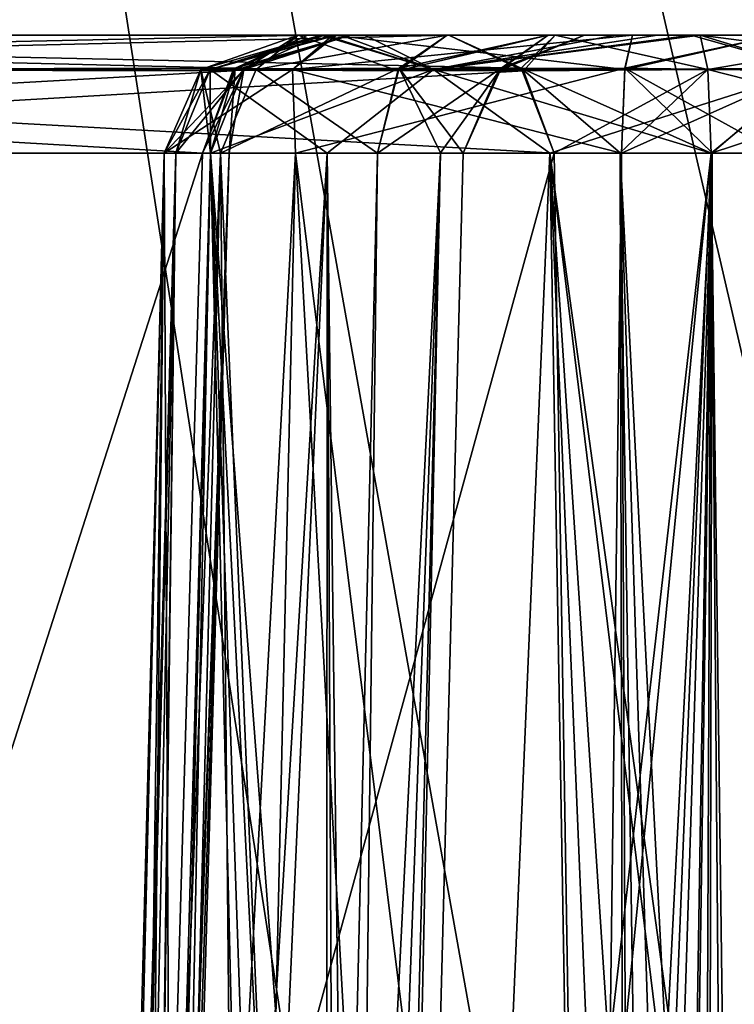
# Model space of a CAD drawing. Header units: inches. Extents: x -10 to 10, y -2.3 to 4.3.
# Tile 438 of 656: x -4.16 to -3.983, y 0.61 to 0.854. Entities that reach past the tile are written whole.
import ezdxf

# ---------------------------------------------------------------- set-up
doc = ezdxf.new("R2010")
doc.units = ezdxf.units.IN
doc.header["$LTSCALE"] = 65.185185
doc.header["$MEASUREMENT"] = 0
for name, color, linetype in [('10002', 7, 'CONTINUOUS'), ('10023', 7, 'CONTINUOUS'), ('10024', 7, 'CONTINUOUS'), ('10025', 7, 'CONTINUOUS'), ('10026', 7, 'CONTINUOUS'), ('10028', 7, 'CONTINUOUS'), ('10140', 7, 'CONTINUOUS'), ('4382', 7, 'CONTINUOUS'), ('4383', 7, 'CONTINUOUS'), ('4384', 7, 'CONTINUOUS'), ('4385', 7, 'CONTINUOUS'), ('4386', 7, 'CONTINUOUS'), ('4387', 7, 'CONTINUOUS'), ('4400', 7, 'CONTINUOUS'), ('4420', 7, 'CONTINUOUS'), ('4421', 7, 'CONTINUOUS'), ('4422', 7, 'CONTINUOUS'), ('4423', 7, 'CONTINUOUS'), ('4424', 7, 'CONTINUOUS'), ('4425', 7, 'CONTINUOUS'), ('4426', 7, 'CONTINUOUS'), ('4427', 7, 'CONTINUOUS'), ('4452', 7, 'CONTINUOUS'), ('4453', 7, 'CONTINUOUS'), ('4454', 7, 'CONTINUOUS'), ('4455', 7, 'CONTINUOUS'), ('4464', 7, 'CONTINUOUS'), ('4465', 7, 'CONTINUOUS'), ('4466', 7, 'CONTINUOUS'), ('4467', 7, 'CONTINUOUS'), ('4468', 7, 'CONTINUOUS'), ('4469', 7, 'CONTINUOUS'), ('4507', 7, 'CONTINUOUS'), ('4508', 7, 'CONTINUOUS'), ('4509', 7, 'CONTINUOUS'), ('4510', 7, 'CONTINUOUS'), ('4511', 7, 'CONTINUOUS'), ('4512', 7, 'CONTINUOUS'), ('7609', 7, 'CONTINUOUS'), ('9513', 7, 'CONTINUOUS'), ('9977', 7, 'CONTINUOUS'), ('9978', 7, 'CONTINUOUS'), ('9979', 7, 'CONTINUOUS'), ('9981', 7, 'CONTINUOUS')]:
    doc.layers.add(name, color=color, linetype=linetype)

msp = doc.modelspace()

# ---------------------------------------------------------------- linework, layer by layer
at = {"layer": '10002', "linetype": 'Continuous'}
for points in [[(-3.91453, 0.85, 2.62735), (-4.08156, 0.85, 2.61991), (-4.08547, 0.85, 2.70665), (-3.91453, 0.85, 2.62735)], [(-3.91453, 0.85, 2.62735), (-4.08547, 0.85, 2.70665), (-3.91937, 0.85, 2.71568), (-3.91453, 0.85, 2.62735)], [(-4.08547, 0.85, 2.70665), (-4.08051, 0.85, 2.71595), (-3.91937, 0.85, 2.71568), (-4.08547, 0.85, 2.70665)], [(-4.08445, 0.85, -2.70674), (-4.08247, 0.85, -2.61957), (-3.91453, 0.85, -2.6254), (-4.08445, 0.85, -2.70674)], [(-4.01265, 0.85, -2.75842), (-4.08445, 0.85, -2.70674), (-3.91844, 0.85, -2.71214), (-4.01265, 0.85, -2.75842)], [(-3.91844, 0.85, -2.71214), (-4.08445, 0.85, -2.70674), (-3.91453, 0.85, -2.6254), (-3.91844, 0.85, -2.71214)], [(-4.08247, 0.85, -2.61957), (-4.0084, 0.85, -2.5712), (-3.92186, 0.85, -2.58818), (-4.08247, 0.85, -2.61957)], [(-3.91453, 0.85, -2.6254), (-4.08247, 0.85, -2.61957), (-3.92186, 0.85, -2.58818), (-3.91453, 0.85, -2.6254)], [(-3.91453, 0.85, 2.62735), (-3.92186, 0.85, 2.59012), (-4.08156, 0.85, 2.61991), (-3.91453, 0.85, 2.62735)], [(-3.92186, 0.85, 2.59012), (-4.00839, 0.85, 2.57315), (-4.08156, 0.85, 2.61991), (-3.92186, 0.85, 2.59012)], [(-4.08051, 0.85, 2.71595), (-4.07453, 0.85, 2.72464), (-3.91937, 0.85, 2.71568), (-4.08051, 0.85, 2.71595)], [(-4.07453, 0.85, 2.72464), (-3.99388, 0.85, 2.76098), (-3.91937, 0.85, 2.71568), (-4.07453, 0.85, 2.72464)], [(-4.00214, 0.85, -2.75925), (-4.01265, 0.85, -2.75842), (-3.9916, 0.85, -2.7589), (-4.00214, 0.85, -2.75925)], [(-3.9916, 0.85, -2.7589), (-4.01265, 0.85, -2.75842), (-3.91844, 0.85, -2.71214), (-3.9916, 0.85, -2.7589)], [(-4.0084, 0.85, -2.5712), (-3.97249, 0.85, -2.55894), (-3.92186, 0.85, -2.58818), (-4.0084, 0.85, -2.5712)], [(-3.92186, 0.85, 2.59012), (-3.91124, 0.85, 2.55371), (-4.00839, 0.85, 2.57315), (-3.92186, 0.85, 2.59012)], [(-4.00839, 0.85, 2.57315), (-3.91124, 0.85, 2.55371), (-3.9725, 0.85, 2.56089), (-4.00839, 0.85, 2.57315)]]:
    msp.add_3dface(points, dxfattribs=at)
at = {"layer": '10023', "linetype": 'Continuous'}
for points in [[(-4.08247, 0.85, -2.61957), (-4.08445, 0.85, -2.70674), (-4.11276, 0.84149, -2.68841), (-4.08247, 0.85, -2.61957)], [(-4.08247, 0.85, -2.61957), (-4.11276, 0.84149, -2.68841), (-4.09246, 0.84149, -2.59641), (-4.08247, 0.85, -2.61957)], [(-4.08445, 0.85, -2.70674), (-4.05758, 0.84149, -2.76478), (-4.11276, 0.84149, -2.68841), (-4.08445, 0.85, -2.70674)], [(-4.01026, 0.84148, -2.55035), (-4.08247, 0.85, -2.61957), (-4.09246, 0.84149, -2.59641), (-4.01026, 0.84148, -2.55035)], [(-4.08445, 0.85, -2.70674), (-4.01265, 0.85, -2.75842), (-4.05758, 0.84149, -2.76478), (-4.08445, 0.85, -2.70674)], [(-4.0084, 0.85, -2.5712), (-4.08247, 0.85, -2.61957), (-4.01026, 0.84148, -2.55035), (-4.0084, 0.85, -2.5712)], [(-4.01265, 0.85, -2.75842), (-4.00214, 0.85, -2.75925), (-4.05758, 0.84149, -2.76478), (-4.01265, 0.85, -2.75842)], [(-4.00214, 0.85, -2.75925), (-3.9916, 0.85, -2.7589), (-4.05758, 0.84149, -2.76478), (-4.00214, 0.85, -2.75925)], [(-3.9916, 0.85, -2.7589), (-3.96385, 0.84149, -2.77438), (-4.05758, 0.84149, -2.76478), (-3.9916, 0.85, -2.7589)], [(-3.9916, 0.85, -2.7589), (-3.91844, 0.85, -2.71214), (-3.96385, 0.84149, -2.77438), (-3.9916, 0.85, -2.7589)], [(-4.08383, 0.82079, -2.75671), (-4.12421, 0.82079, -2.66505), (-4.11276, 0.84149, -2.68841), (-4.08383, 0.82079, -2.75671)], [(-4.12421, 0.82079, -2.66505), (-4.09166, 0.82079, -2.58123), (-4.09246, 0.84149, -2.59641), (-4.12421, 0.82079, -2.66505)], [(-4.11276, 0.84149, -2.68841), (-4.12421, 0.82079, -2.66505), (-4.09246, 0.84149, -2.59641), (-4.11276, 0.84149, -2.68841)], [(-4.05758, 0.84149, -2.76478), (-4.08383, 0.82079, -2.75671), (-4.11276, 0.84149, -2.68841), (-4.05758, 0.84149, -2.76478)], [(-4.09166, 0.82079, -2.58123), (-4.01107, 0.82079, -2.54133), (-4.09246, 0.84149, -2.59641), (-4.09166, 0.82079, -2.58123)], [(-4.01107, 0.82079, -2.54133), (-4.01026, 0.84148, -2.55035), (-4.09246, 0.84149, -2.59641), (-4.01107, 0.82079, -2.54133)], [(-3.98893, 0.82079, -2.78877), (-4.08383, 0.82079, -2.75671), (-4.05758, 0.84149, -2.76478), (-3.98893, 0.82079, -2.78877)], [(-3.96385, 0.84149, -2.77438), (-3.98893, 0.82079, -2.78877), (-4.05758, 0.84149, -2.76478), (-3.96385, 0.84149, -2.77438)], [(-3.90834, 0.82079, -2.74888), (-3.98893, 0.82079, -2.78877), (-3.96385, 0.84149, -2.77438), (-3.90834, 0.82079, -2.74888)]]:
    msp.add_3dface(points, dxfattribs=at)
at = {"layer": '10024', "linetype": 'Continuous'}
for points in [[(-4.13619, -0.355, -2.73907), (-4.155, -0.355, -2.66505), (-4.08383, 0.82079, -2.75671), (-4.13619, -0.355, -2.73907)], [(-4.155, -0.355, -2.66505), (-4.1185, -0.355, -2.56514), (-4.12421, 0.82079, -2.66505), (-4.155, -0.355, -2.66505)], [(-4.08383, 0.82079, -2.75671), (-4.155, -0.355, -2.66505), (-4.12421, 0.82079, -2.66505), (-4.08383, 0.82079, -2.75671)], [(-4.0843, -0.355, -2.79513), (-4.13619, -0.355, -2.73907), (-4.08383, 0.82079, -2.75671), (-4.0843, -0.355, -2.79513)], [(-4.12421, 0.82079, -2.66505), (-4.1185, -0.355, -2.56514), (-4.09166, 0.82079, -2.58123), (-4.12421, 0.82079, -2.66505)], [(-4.1185, -0.355, -2.56514), (-4.02616, -0.355, -2.51227), (-4.09166, 0.82079, -2.58123), (-4.1185, -0.355, -2.56514)], [(-4.09166, 0.82079, -2.58123), (-4.02616, -0.355, -2.51227), (-4.01864, 0.2322, -2.52668), (-4.09166, 0.82079, -2.58123)], [(-4.01107, 0.82079, -2.54133), (-4.09166, 0.82079, -2.58123), (-4.01864, 0.2322, -2.52668), (-4.01107, 0.82079, -2.54133)], [(-4.07939, -0.14223, -2.79164), (-4.0843, -0.355, -2.79513), (-4.08383, 0.82079, -2.75671), (-4.07939, -0.14223, -2.79164)], [(-4.07446, 0.07079, -2.78813), (-4.07939, -0.14223, -2.79164), (-4.08383, 0.82079, -2.75671), (-4.07446, 0.07079, -2.78813)], [(-3.98893, 0.82079, -2.78877), (-4.07446, 0.07079, -2.78813), (-4.08383, 0.82079, -2.75671), (-3.98893, 0.82079, -2.78877)], [(-4.05811, 0.11396, -2.7954), (-4.07446, 0.07079, -2.78813), (-3.98893, 0.82079, -2.78877), (-4.05811, 0.11396, -2.7954)], [(-4.01682, 0.12921, -2.80637), (-4.05811, 0.11396, -2.7954), (-3.98893, 0.82079, -2.78877), (-4.01682, 0.12921, -2.80637)], [(-4, 0.12921, -2.80737), (-4.01682, 0.12921, -2.80637), (-3.98893, 0.82079, -2.78877), (-4, 0.12921, -2.80737)], [(-3.98318, 0.12921, -2.80637), (-4, 0.12921, -2.80737), (-3.98893, 0.82079, -2.78877), (-3.98318, 0.12921, -2.80637)], [(-3.90834, 0.82079, -2.74888), (-3.98318, 0.12921, -2.80637), (-3.98893, 0.82079, -2.78877), (-3.90834, 0.82079, -2.74888)]]:
    msp.add_3dface(points, dxfattribs=at)
at = {"layer": '10025', "linetype": 'Continuous'}
for points in [[(-4.00603, -0.35522, -2.50402), (-4.01107, 0.82079, -2.54133), (-4.01864, 0.2322, -2.52668), (-4.00603, -0.35522, -2.50402)], [(-4.01107, 0.82079, -2.54133), (-4.00603, -0.35522, -2.50402), (-3.98862, 0.82088, -2.53368), (-4.01107, 0.82079, -2.54133)], [(-4.00603, -0.35522, -2.50402), (-3.99131, -0.355, -2.488), (-3.98862, 0.82088, -2.53368), (-4.00603, -0.35522, -2.50402)], [(-3.99131, -0.355, -2.488), (-3.97224, 0.82079, -2.51654), (-3.98862, 0.82088, -2.53368), (-3.99131, -0.355, -2.488)]]:
    msp.add_3dface(points, dxfattribs=at)
at = {"layer": '10026', "linetype": 'Continuous'}
for points in [[(-3.97249, 0.85, -2.55894), (-4.0084, 0.85, -2.5712), (-4.01026, 0.84148, -2.55035), (-3.97249, 0.85, -2.55894)], [(-3.96412, 0.8418, -2.52123), (-3.97249, 0.85, -2.55894), (-4.01026, 0.84148, -2.55035), (-3.96412, 0.8418, -2.52123)], [(-4.01107, 0.82079, -2.54133), (-3.96412, 0.8418, -2.52123), (-4.01026, 0.84148, -2.55035), (-4.01107, 0.82079, -2.54133)], [(-3.96412, 0.8418, -2.52123), (-4.01107, 0.82079, -2.54133), (-3.98862, 0.82088, -2.53368), (-3.96412, 0.8418, -2.52123)], [(-3.97224, 0.82079, -2.51654), (-3.96412, 0.8418, -2.52123), (-3.98862, 0.82088, -2.53368), (-3.97224, 0.82079, -2.51654)]]:
    msp.add_3dface(points, dxfattribs=at)
at = {"layer": '10028', "linetype": 'Continuous'}
for points in [[(-3.99131, -0.355, -2.488), (-3.64898, -0.355, -1.89507), (-3.61473, 0.82079, -1.89732), (-3.99131, -0.355, -2.488)], [(-3.99131, -0.355, -2.488), (-3.61473, 0.82079, -1.89732), (-3.97224, 0.82079, -2.51654), (-3.99131, -0.355, -2.488)]]:
    msp.add_3dface(points, dxfattribs=at)
at = {"layer": '10140', "linetype": 'Continuous'}
for points in [[(-4.09246, 0.84149, 2.59836), (-4.11276, 0.84149, 2.69036), (-4.08156, 0.85, 2.61991), (-4.09246, 0.84149, 2.59836)], [(-4.11276, 0.84149, 2.69036), (-4.05758, 0.84149, 2.76673), (-4.08547, 0.85, 2.70665), (-4.11276, 0.84149, 2.69036)], [(-4.08156, 0.85, 2.61991), (-4.11276, 0.84149, 2.69036), (-4.08547, 0.85, 2.70665), (-4.08156, 0.85, 2.61991)], [(-4.00839, 0.85, 2.57315), (-4.09246, 0.84149, 2.59836), (-4.08156, 0.85, 2.61991), (-4.00839, 0.85, 2.57315)], [(-4.09246, 0.84149, 2.59836), (-4.00839, 0.85, 2.57315), (-4.01023, 0.8418, 2.55262), (-4.09246, 0.84149, 2.59836)], [(-4.08547, 0.85, 2.70665), (-4.05758, 0.84149, 2.76673), (-4.08051, 0.85, 2.71595), (-4.08547, 0.85, 2.70665)], [(-4.08051, 0.85, 2.71595), (-4.05758, 0.84149, 2.76673), (-4.07453, 0.85, 2.72464), (-4.08051, 0.85, 2.71595)], [(-4.07453, 0.85, 2.72464), (-4.05758, 0.84149, 2.76673), (-3.99388, 0.85, 2.76098), (-4.07453, 0.85, 2.72464)], [(-4.05758, 0.84149, 2.76673), (-3.96385, 0.84149, 2.77633), (-3.99388, 0.85, 2.76098), (-4.05758, 0.84149, 2.76673)], [(-3.99388, 0.85, 2.76098), (-3.96385, 0.84149, 2.77633), (-3.91937, 0.85, 2.71568), (-3.99388, 0.85, 2.76098)], [(-4.12421, 0.82079, 2.667), (-4.12129, 0.82079, 2.69376), (-4.11276, 0.84149, 2.69036), (-4.12421, 0.82079, 2.667)], [(-4.09166, 0.82079, 2.58317), (-4.12421, 0.82079, 2.667), (-4.09246, 0.84149, 2.59836), (-4.09166, 0.82079, 2.58317)], [(-4.09246, 0.84149, 2.59836), (-4.12421, 0.82079, 2.667), (-4.11276, 0.84149, 2.69036), (-4.09246, 0.84149, 2.59836)], [(-4.12129, 0.82079, 2.69376), (-4.11268, 0.82079, 2.71927), (-4.11276, 0.84149, 2.69036), (-4.12129, 0.82079, 2.69376)], [(-4.11276, 0.84149, 2.69036), (-4.11268, 0.82079, 2.71927), (-4.05758, 0.84149, 2.76673), (-4.11276, 0.84149, 2.69036)], [(-4.11268, 0.82079, 2.71927), (-4.0288, 0.82079, 2.78783), (-4.05758, 0.84149, 2.76673), (-4.11268, 0.82079, 2.71927)], [(-4.01023, 0.8418, 2.55262), (-4.09166, 0.82079, 2.58317), (-4.09246, 0.84149, 2.59836), (-4.01023, 0.8418, 2.55262)], [(-4.01107, 0.82079, 2.54328), (-4.09166, 0.82079, 2.58317), (-4.01023, 0.8418, 2.55262), (-4.01107, 0.82079, 2.54328)], [(-4.05758, 0.84149, 2.76673), (-4.0288, 0.82079, 2.78783), (-3.96385, 0.84149, 2.77633), (-4.05758, 0.84149, 2.76673)], [(-4.0288, 0.82079, 2.78783), (-3.92302, 0.82079, 2.76448), (-3.96385, 0.84149, 2.77633), (-4.0288, 0.82079, 2.78783)]]:
    msp.add_3dface(points, dxfattribs=at)
at = {"layer": '4382', "linetype": 'Continuous'}
msp.add_3dface([(-3.90834, 0.82079, 1.01877), (-3.98893, 0.82079, 1.05867), (-3.98136, 0.2322, 1.07332), (-3.90834, 0.82079, 1.01877)], dxfattribs=at)
at = {"layer": '4383', "linetype": 'Continuous'}
for points in [[(-3.93921, 0.85, 1.00686), (-3.99161, 0.85, 1.0288), (-3.92589, 0.84149, 1.02309), (-3.93921, 0.85, 1.00686)], [(-3.92589, 0.84149, 1.02309), (-3.99161, 0.85, 1.0288), (-3.98974, 0.8415, 1.04964), (-3.92589, 0.84149, 1.02309)], [(-3.98893, 0.82079, 1.05867), (-3.90834, 0.82079, 1.01877), (-3.98974, 0.8415, 1.04964), (-3.98893, 0.82079, 1.05867)], [(-3.98974, 0.8415, 1.04964), (-3.90834, 0.82079, 1.01877), (-3.92589, 0.84149, 1.02309), (-3.98974, 0.8415, 1.04964)]]:
    msp.add_3dface(points, dxfattribs=at)
at = {"layer": '4384', "linetype": 'Continuous'}
for points in [[(-4.0275, 0.85, 1.04106), (-4.05374, 0.85, 1.06846), (-4.03533, 0.84118, 1.07909), (-4.0275, 0.85, 1.04106)], [(-3.98974, 0.8415, 1.04964), (-4.0275, 0.85, 1.04106), (-4.03533, 0.84118, 1.07909), (-3.98974, 0.8415, 1.04964)], [(-3.99161, 0.85, 1.0288), (-4.0275, 0.85, 1.04106), (-3.98974, 0.8415, 1.04964), (-3.99161, 0.85, 1.0288)], [(-3.98974, 0.8415, 1.04964), (-4.03533, 0.84118, 1.07909), (-4.02776, 0.82079, 1.08346), (-3.98974, 0.8415, 1.04964)], [(-3.98974, 0.8415, 1.04964), (-4.02776, 0.82079, 1.08346), (-4.01138, 0.82088, 1.06632), (-3.98974, 0.8415, 1.04964)], [(-3.98893, 0.82079, 1.05867), (-3.98974, 0.8415, 1.04964), (-4.01138, 0.82088, 1.06632), (-3.98893, 0.82079, 1.05867)]]:
    msp.add_3dface(points, dxfattribs=at)
at = {"layer": '4385', "linetype": 'Continuous'}
for points in [[(-4.02776, 0.82079, 1.08346), (-4.00869, -0.355, 1.112), (-4.01138, 0.82088, 1.06632), (-4.02776, 0.82079, 1.08346)], [(-3.98136, 0.2322, 1.07332), (-3.98893, 0.82079, 1.05867), (-4.01138, 0.82088, 1.06632), (-3.98136, 0.2322, 1.07332)], [(-3.97384, -0.355, 1.08773), (-3.98136, 0.2322, 1.07332), (-4.01138, 0.82088, 1.06632), (-3.97384, -0.355, 1.08773)], [(-3.99397, -0.35518, 1.09598), (-3.97384, -0.355, 1.08773), (-4.01138, 0.82088, 1.06632), (-3.99397, -0.35518, 1.09598)], [(-4.00869, -0.355, 1.112), (-3.99397, -0.35518, 1.09598), (-4.01138, 0.82088, 1.06632), (-4.00869, -0.355, 1.112)]]:
    msp.add_3dface(points, dxfattribs=at)
at = {"layer": '4386', "linetype": 'Continuous'}
for points in [[(-4.38527, 0.82079, 1.70268), (-4.35102, -0.355, 1.70493), (-4.02776, 0.82079, 1.08346), (-4.38527, 0.82079, 1.70268)], [(-4.35102, -0.355, 1.70493), (-4.00869, -0.355, 1.112), (-4.02776, 0.82079, 1.08346), (-4.35102, -0.355, 1.70493)]]:
    msp.add_3dface(points, dxfattribs=at)
at = {"layer": '4387', "linetype": 'Continuous'}
for points in [[(-4.05374, 0.85, 1.06846), (-4.41124, 0.85, 1.68768), (-4.39339, 0.8418, 1.69799), (-4.05374, 0.85, 1.06846)], [(-4.05374, 0.85, 1.06846), (-4.39339, 0.8418, 1.69799), (-4.03533, 0.84118, 1.07909), (-4.05374, 0.85, 1.06846)], [(-4.39339, 0.8418, 1.69799), (-4.38527, 0.82079, 1.70268), (-4.03533, 0.84118, 1.07909), (-4.39339, 0.8418, 1.69799)], [(-4.03533, 0.84118, 1.07909), (-4.38527, 0.82079, 1.70268), (-4.02776, 0.82079, 1.08346), (-4.03533, 0.84118, 1.07909)]]:
    msp.add_3dface(points, dxfattribs=at)
at = {"layer": '4400', "linetype": 'Continuous'}
for points in [[(-4.08876, 0.85, 1.04824), (-4.44626, 0.85, 1.66746), (-4.05374, 0.85, 1.06846), (-4.08876, 0.85, 1.04824)], [(-4.05374, 0.85, 1.06846), (-4.44626, 0.85, 1.66746), (-4.41124, 0.85, 1.68768), (-4.05374, 0.85, 1.06846)], [(-4.44626, 0.85, -1.66551), (-4.08876, 0.85, -1.04629), (-4.05374, 0.85, -1.06652), (-4.44626, 0.85, -1.66551)], [(-4.41124, 0.85, -1.68573), (-4.44626, 0.85, -1.66551), (-4.05374, 0.85, -1.06652), (-4.41124, 0.85, -1.68573)], [(-4.05419, 0.85, 0.85787), (-4.09101, 0.85, 0.91056), (-3.94581, 0.85, 0.85787), (-4.05419, 0.85, 0.85787)], [(-4.09101, 0.85, -0.90861), (-4.05419, 0.85, -0.85592), (-3.91139, 0.85, -0.90112), (-4.09101, 0.85, -0.90861)], [(-4.08547, 0.85, -0.97266), (-4.09101, 0.85, -0.90861), (-3.90899, 0.85, -0.95739), (-4.08547, 0.85, -0.97266)], [(-3.90899, 0.85, -0.95739), (-4.09101, 0.85, -0.90861), (-3.91139, 0.85, -0.90112), (-3.90899, 0.85, -0.95739)], [(-4.09101, 0.85, 0.91056), (-4.08547, 0.85, 0.9746), (-3.90899, 0.85, 0.95933), (-4.09101, 0.85, 0.91056)], [(-3.94581, 0.85, 0.85787), (-4.09101, 0.85, 0.91056), (-3.9114, 0.85, 0.90306), (-3.94581, 0.85, 0.85787)], [(-3.9114, 0.85, 0.90306), (-4.09101, 0.85, 0.91056), (-3.90899, 0.85, 0.95933), (-3.9114, 0.85, 0.90306)], [(-4.07814, 0.85, 1.01183), (-4.08876, 0.85, 1.04824), (-3.99161, 0.85, 1.0288), (-4.07814, 0.85, 1.01183)], [(-3.99161, 0.85, 1.0288), (-4.08876, 0.85, 1.04824), (-4.0275, 0.85, 1.04106), (-3.99161, 0.85, 1.0288)], [(-4.0275, 0.85, 1.04106), (-4.08876, 0.85, 1.04824), (-4.05374, 0.85, 1.06846), (-4.0275, 0.85, 1.04106)], [(-4.08876, 0.85, -1.04629), (-4.07814, 0.85, -1.00987), (-4.02751, 0.85, -1.03911), (-4.08876, 0.85, -1.04629)], [(-4.05374, 0.85, -1.06652), (-4.08876, 0.85, -1.04629), (-4.02751, 0.85, -1.03911), (-4.05374, 0.85, -1.06652)], [(-4.07814, 0.85, -1.00987), (-4.08547, 0.85, -0.97266), (-3.93921, 0.85, -1.00492), (-4.07814, 0.85, -1.00987)], [(-3.93921, 0.85, -1.00492), (-4.08547, 0.85, -0.97266), (-3.90899, 0.85, -0.95739), (-3.93921, 0.85, -1.00492)], [(-4.08547, 0.85, 0.9746), (-4.07814, 0.85, 1.01183), (-3.93921, 0.85, 1.00686), (-4.08547, 0.85, 0.9746)], [(-3.90899, 0.85, 0.95933), (-4.08547, 0.85, 0.9746), (-3.93921, 0.85, 1.00686), (-3.90899, 0.85, 0.95933)], [(-3.93921, 0.85, 1.00686), (-4.07814, 0.85, 1.01183), (-3.99161, 0.85, 1.0288), (-3.93921, 0.85, 1.00686)], [(-4.02751, 0.85, -1.03911), (-4.07814, 0.85, -1.00987), (-3.9916, 0.85, -1.02685), (-4.02751, 0.85, -1.03911)], [(-3.9916, 0.85, -1.02685), (-4.07814, 0.85, -1.00987), (-3.93921, 0.85, -1.00492), (-3.9916, 0.85, -1.02685)], [(-4.02924, 0.85, 0.82931), (-4.05419, 0.85, 0.85787), (-3.97076, 0.85, 0.8293), (-4.02924, 0.85, 0.82931)], [(-3.97076, 0.85, 0.8293), (-4.05419, 0.85, 0.85787), (-3.94581, 0.85, 0.85787), (-3.97076, 0.85, 0.8293)], [(-4.05419, 0.85, -0.85592), (-4.02924, 0.85, -0.82735), (-3.94581, 0.85, -0.85592), (-4.05419, 0.85, -0.85592)], [(-3.91139, 0.85, -0.90112), (-4.05419, 0.85, -0.85592), (-3.94581, 0.85, -0.85592), (-3.91139, 0.85, -0.90112)], [(-4.02022, 0.85, 0.79245), (-4.02924, 0.85, 0.82931), (-3.97978, 0.85, 0.79245), (-4.02022, 0.85, 0.79245)], [(-3.97978, 0.85, 0.79245), (-4.02924, 0.85, 0.82931), (-3.97076, 0.85, 0.8293), (-3.97978, 0.85, 0.79245)], [(-4.02924, 0.85, -0.82735), (-4.02022, 0.85, -0.7905), (-3.97076, 0.85, -0.82736), (-4.02924, 0.85, -0.82735)], [(-3.94581, 0.85, -0.85592), (-4.02924, 0.85, -0.82735), (-3.97076, 0.85, -0.82736), (-3.94581, 0.85, -0.85592)], [(-4.02022, 0.85, -0.7905), (-4.02022, 0.85, 0.79245), (-3.97978, 0.85, -0.7905), (-4.02022, 0.85, -0.7905)], [(-3.97978, 0.85, -0.7905), (-4.02022, 0.85, 0.79245), (-3.97978, 0.85, 0.79245), (-3.97978, 0.85, -0.7905)], [(-3.97076, 0.85, -0.82736), (-4.02022, 0.85, -0.7905), (-3.97978, 0.85, -0.7905), (-3.97076, 0.85, -0.82736)]]:
    msp.add_3dface(points, dxfattribs=at)
at = {"layer": '4420', "linetype": 'Continuous'}
for points in [[(-4.08574, -0.35518, 0.79851), (-4.09904, -0.355, 0.81572), (-4.05583, 0.82088, 0.81549), (-4.08574, -0.35518, 0.79851)], [(-4.05583, 0.82088, 0.81549), (-4.09904, -0.355, 0.81572), (-4.08533, 0.2322, 0.82443), (-4.05583, 0.82088, 0.81549)], [(-4.081, -0.355, 0.77728), (-4.08574, -0.35518, 0.79851), (-4.05583, 0.82088, 0.81549), (-4.081, -0.355, 0.77728)], [(-4.07144, 0.82079, 0.83334), (-4.05583, 0.82088, 0.81549), (-4.08533, 0.2322, 0.82443), (-4.07144, 0.82079, 0.83334)], [(-4.05021, 0.82079, 0.79245), (-4.081, -0.355, 0.77728), (-4.05583, 0.82088, 0.81549), (-4.05021, 0.82079, 0.79245)]]:
    msp.add_3dface(points, dxfattribs=at)
at = {"layer": '4421', "linetype": 'Continuous'}
for points in [[(-4.02924, 0.85, 0.82931), (-4.04147, 0.84118, 0.79245), (-4.06605, 0.8418, 0.84101), (-4.02924, 0.85, 0.82931)], [(-4.05419, 0.85, 0.85787), (-4.02924, 0.85, 0.82931), (-4.06605, 0.8418, 0.84101), (-4.05419, 0.85, 0.85787)], [(-4.02022, 0.85, 0.79245), (-4.04147, 0.84118, 0.79245), (-4.02924, 0.85, 0.82931), (-4.02022, 0.85, 0.79245)], [(-4.05583, 0.82088, 0.81549), (-4.07144, 0.82079, 0.83334), (-4.06605, 0.8418, 0.84101), (-4.05583, 0.82088, 0.81549)], [(-4.05021, 0.82079, 0.79245), (-4.05583, 0.82088, 0.81549), (-4.06605, 0.8418, 0.84101), (-4.05021, 0.82079, 0.79245)], [(-4.04147, 0.84118, 0.79245), (-4.05021, 0.82079, 0.79245), (-4.06605, 0.8418, 0.84101), (-4.04147, 0.84118, 0.79245)]]:
    msp.add_3dface(points, dxfattribs=at)
at = {"layer": '4422', "linetype": 'Continuous'}
for points in [[(-4.04147, 0.84118, 0.79245), (-4.02022, 0.85, 0.79245), (-4.04083, 0.8418, -0.79051), (-4.04147, 0.84118, 0.79245)], [(-4.04083, 0.8418, -0.79051), (-4.02022, 0.85, 0.79245), (-4.02022, 0.85, -0.7905), (-4.04083, 0.8418, -0.79051)], [(-4.05021, 0.82079, -0.79051), (-4.04147, 0.84118, 0.79245), (-4.04083, 0.8418, -0.79051), (-4.05021, 0.82079, -0.79051)], [(-4.05021, 0.82079, 0.79245), (-4.04147, 0.84118, 0.79245), (-4.05021, 0.82079, -0.79051), (-4.05021, 0.82079, 0.79245)]]:
    msp.add_3dface(points, dxfattribs=at)
at = {"layer": '4423', "linetype": 'Continuous'}
for points in [[(-4.081, -0.355, -0.77533), (-4.081, -0.355, 0.77728), (-4.05021, 0.82079, -0.79051), (-4.081, -0.355, -0.77533)], [(-4.081, -0.355, 0.77728), (-4.05021, 0.82079, 0.79245), (-4.05021, 0.82079, -0.79051), (-4.081, -0.355, 0.77728)]]:
    msp.add_3dface(points, dxfattribs=at)
at = {"layer": '4424', "linetype": 'Continuous'}
for points in [[(-4.081, -0.355, -0.77533), (-4.05583, 0.82088, -0.81354), (-4.08574, -0.35522, -0.79656), (-4.081, -0.355, -0.77533)], [(-4.05583, 0.82088, -0.81354), (-4.07144, 0.82079, -0.83139), (-4.08574, -0.35522, -0.79656), (-4.05583, 0.82088, -0.81354)], [(-4.08574, -0.35522, -0.79656), (-4.07144, 0.82079, -0.83139), (-4.08533, 0.2322, -0.82248), (-4.08574, -0.35522, -0.79656)], [(-4.081, -0.355, -0.77533), (-4.05021, 0.82079, -0.79051), (-4.05583, 0.82088, -0.81354), (-4.081, -0.355, -0.77533)]]:
    msp.add_3dface(points, dxfattribs=at)
at = {"layer": '4425', "linetype": 'Continuous'}
for points in [[(-4.06642, 0.84118, -0.83854), (-4.04083, 0.8418, -0.79051), (-4.02924, 0.85, -0.82735), (-4.06642, 0.84118, -0.83854)], [(-4.05419, 0.85, -0.85592), (-4.06642, 0.84118, -0.83854), (-4.02924, 0.85, -0.82735), (-4.05419, 0.85, -0.85592)], [(-4.04083, 0.8418, -0.79051), (-4.02022, 0.85, -0.7905), (-4.02924, 0.85, -0.82735), (-4.04083, 0.8418, -0.79051)], [(-4.04083, 0.8418, -0.79051), (-4.07144, 0.82079, -0.83139), (-4.05583, 0.82088, -0.81354), (-4.04083, 0.8418, -0.79051)], [(-4.07144, 0.82079, -0.83139), (-4.04083, 0.8418, -0.79051), (-4.06642, 0.84118, -0.83854), (-4.07144, 0.82079, -0.83139)], [(-4.05021, 0.82079, -0.79051), (-4.04083, 0.8418, -0.79051), (-4.05583, 0.82088, -0.81354), (-4.05021, 0.82079, -0.79051)]]:
    msp.add_3dface(points, dxfattribs=at)
at = {"layer": '4426', "linetype": 'Continuous'}
for points in [[(-4.1151, 0.84149, -0.92958), (-4.1014, 0.84149, -0.87841), (-4.09101, 0.85, -0.90861), (-4.1151, 0.84149, -0.92958)], [(-4.08547, 0.85, -0.97266), (-4.1151, 0.84149, -0.92958), (-4.09101, 0.85, -0.90861), (-4.08547, 0.85, -0.97266)], [(-4.1151, 0.84149, -0.92958), (-4.08547, 0.85, -0.97266), (-4.10445, 0.8415, -0.98146), (-4.1151, 0.84149, -0.92958)], [(-4.1014, 0.84149, -0.87841), (-4.06642, 0.84118, -0.83854), (-4.09101, 0.85, -0.90861), (-4.1014, 0.84149, -0.87841)], [(-4.06642, 0.84118, -0.83854), (-4.05419, 0.85, -0.85592), (-4.09101, 0.85, -0.90861), (-4.06642, 0.84118, -0.83854)], [(-4.12129, 0.82079, -0.95976), (-4.12421, 0.82079, -0.933), (-4.10445, 0.8415, -0.98146), (-4.12129, 0.82079, -0.95976)], [(-4.10445, 0.8415, -0.98146), (-4.12421, 0.82079, -0.933), (-4.1151, 0.84149, -0.92958), (-4.10445, 0.8415, -0.98146)], [(-4.12421, 0.82079, -0.933), (-4.11023, 0.82079, -0.87575), (-4.1151, 0.84149, -0.92958), (-4.12421, 0.82079, -0.933)], [(-4.11268, 0.82079, -0.98527), (-4.12129, 0.82079, -0.95976), (-4.10445, 0.8415, -0.98146), (-4.11268, 0.82079, -0.98527)], [(-4.1151, 0.84149, -0.92958), (-4.11023, 0.82079, -0.87575), (-4.1014, 0.84149, -0.87841), (-4.1151, 0.84149, -0.92958)], [(-4.11023, 0.82079, -0.87575), (-4.07144, 0.82079, -0.83139), (-4.1014, 0.84149, -0.87841), (-4.11023, 0.82079, -0.87575)], [(-4.07144, 0.82079, -0.83139), (-4.06642, 0.84118, -0.83854), (-4.1014, 0.84149, -0.87841), (-4.07144, 0.82079, -0.83139)]]:
    msp.add_3dface(points, dxfattribs=at)
at = {"layer": '4427', "linetype": 'Continuous'}
for points in [[(-4.12421, 0.82079, -0.933), (-4.12129, 0.82079, -0.95976), (-4.155, -0.355, -0.933), (-4.12421, 0.82079, -0.933)], [(-4.14033, -0.355, -0.86718), (-4.12421, 0.82079, -0.933), (-4.155, -0.355, -0.933), (-4.14033, -0.355, -0.86718)], [(-4.155, -0.355, -0.933), (-4.12129, 0.82079, -0.95976), (-4.15258, -0.355, -0.96027), (-4.155, -0.355, -0.933)], [(-4.15258, -0.355, -0.96027), (-4.12129, 0.82079, -0.95976), (-4.14539, -0.355, -0.98673), (-4.15258, -0.355, -0.96027)], [(-4.14539, -0.355, -0.98673), (-4.12129, 0.82079, -0.95976), (-4.12915, 0.2322, -0.98605), (-4.14539, -0.355, -0.98673)], [(-4.09904, -0.355, -0.81377), (-4.11023, 0.82079, -0.87575), (-4.14033, -0.355, -0.86718), (-4.09904, -0.355, -0.81377)], [(-4.11023, 0.82079, -0.87575), (-4.12421, 0.82079, -0.933), (-4.14033, -0.355, -0.86718), (-4.11023, 0.82079, -0.87575)], [(-4.12129, 0.82079, -0.95976), (-4.11268, 0.82079, -0.98527), (-4.12915, 0.2322, -0.98605), (-4.12129, 0.82079, -0.95976)], [(-4.08533, 0.2322, -0.82248), (-4.07144, 0.82079, -0.83139), (-4.11023, 0.82079, -0.87575), (-4.08533, 0.2322, -0.82248)], [(-4.09904, -0.355, -0.81377), (-4.08533, 0.2322, -0.82248), (-4.11023, 0.82079, -0.87575), (-4.09904, -0.355, -0.81377)]]:
    msp.add_3dface(points, dxfattribs=at)
at = {"layer": '4452', "linetype": 'Continuous'}
for points in [[(-4.08876, 0.85, -1.04629), (-4.44626, 0.85, -1.66551), (-4.46412, 0.8418, -1.6552), (-4.08876, 0.85, -1.04629)], [(-4.10716, 0.84118, -1.03567), (-4.08876, 0.85, -1.04629), (-4.46412, 0.8418, -1.6552), (-4.10716, 0.84118, -1.03567)], [(-4.47224, 0.82079, -1.65052), (-4.10716, 0.84118, -1.03567), (-4.46412, 0.8418, -1.6552), (-4.47224, 0.82079, -1.65052)], [(-4.11473, 0.82079, -1.0313), (-4.10716, 0.84118, -1.03567), (-4.47224, 0.82079, -1.65052), (-4.11473, 0.82079, -1.0313)]]:
    msp.add_3dface(points, dxfattribs=at)
at = {"layer": '4453', "linetype": 'Continuous'}
for points in [[(-4.49131, -0.355, -1.62198), (-4.14898, -0.355, -1.02905), (-4.11473, 0.82079, -1.0313), (-4.49131, -0.355, -1.62198)], [(-4.49131, -0.355, -1.62198), (-4.11473, 0.82079, -1.0313), (-4.47224, 0.82079, -1.65052), (-4.49131, -0.355, -1.62198)]]:
    msp.add_3dface(points, dxfattribs=at)
at = {"layer": '4454', "linetype": 'Continuous'}
for points in [[(-4.14898, -0.355, -1.02905), (-4.14247, -0.35518, -1.00829), (-4.10808, 0.82088, -1.00854), (-4.14898, -0.355, -1.02905)], [(-4.11473, 0.82079, -1.0313), (-4.14898, -0.355, -1.02905), (-4.10808, 0.82088, -1.00854), (-4.11473, 0.82079, -1.0313)], [(-4.14539, -0.355, -0.98673), (-4.12915, 0.2322, -0.98605), (-4.10808, 0.82088, -1.00854), (-4.14539, -0.355, -0.98673)], [(-4.14247, -0.35518, -1.00829), (-4.14539, -0.355, -0.98673), (-4.10808, 0.82088, -1.00854), (-4.14247, -0.35518, -1.00829)], [(-4.12915, 0.2322, -0.98605), (-4.11268, 0.82079, -0.98527), (-4.10808, 0.82088, -1.00854), (-4.12915, 0.2322, -0.98605)]]:
    msp.add_3dface(points, dxfattribs=at)
at = {"layer": '4455', "linetype": 'Continuous'}
for points in [[(-4.10445, 0.8415, -0.98146), (-4.07814, 0.85, -1.00987), (-4.10716, 0.84118, -1.03567), (-4.10445, 0.8415, -0.98146)], [(-4.07814, 0.85, -1.00987), (-4.08876, 0.85, -1.04629), (-4.10716, 0.84118, -1.03567), (-4.07814, 0.85, -1.00987)], [(-4.10445, 0.8415, -0.98146), (-4.08547, 0.85, -0.97266), (-4.07814, 0.85, -1.00987), (-4.10445, 0.8415, -0.98146)], [(-4.11473, 0.82079, -1.0313), (-4.10445, 0.8415, -0.98146), (-4.10716, 0.84118, -1.03567), (-4.11473, 0.82079, -1.0313)], [(-4.10445, 0.8415, -0.98146), (-4.11473, 0.82079, -1.0313), (-4.10808, 0.82088, -1.00854), (-4.10445, 0.8415, -0.98146)], [(-4.11268, 0.82079, -0.98527), (-4.10445, 0.8415, -0.98146), (-4.10808, 0.82088, -1.00854), (-4.11268, 0.82079, -0.98527)]]:
    msp.add_3dface(points, dxfattribs=at)
at = {"layer": '4464', "linetype": 'Continuous'}
for points in [[(-4.10447, 0.84148, 0.98341), (-4.09101, 0.85, 0.91056), (-4.1151, 0.84149, 0.93152), (-4.10447, 0.84148, 0.98341)], [(-4.09101, 0.85, 0.91056), (-4.1014, 0.84149, 0.88036), (-4.1151, 0.84149, 0.93152), (-4.09101, 0.85, 0.91056)], [(-4.08547, 0.85, 0.9746), (-4.09101, 0.85, 0.91056), (-4.10447, 0.84148, 0.98341), (-4.08547, 0.85, 0.9746)], [(-4.05419, 0.85, 0.85787), (-4.06605, 0.8418, 0.84101), (-4.1014, 0.84149, 0.88036), (-4.05419, 0.85, 0.85787)], [(-4.09101, 0.85, 0.91056), (-4.05419, 0.85, 0.85787), (-4.1014, 0.84149, 0.88036), (-4.09101, 0.85, 0.91056)], [(-4.12421, 0.82079, 0.93495), (-4.12129, 0.82079, 0.96171), (-4.1151, 0.84149, 0.93152), (-4.12421, 0.82079, 0.93495)], [(-4.11023, 0.82079, 0.8777), (-4.12421, 0.82079, 0.93495), (-4.1151, 0.84149, 0.93152), (-4.11023, 0.82079, 0.8777)], [(-4.12129, 0.82079, 0.96171), (-4.11268, 0.82079, 0.98722), (-4.1151, 0.84149, 0.93152), (-4.12129, 0.82079, 0.96171)], [(-4.11268, 0.82079, 0.98722), (-4.10447, 0.84148, 0.98341), (-4.1151, 0.84149, 0.93152), (-4.11268, 0.82079, 0.98722)], [(-4.1014, 0.84149, 0.88036), (-4.11023, 0.82079, 0.8777), (-4.1151, 0.84149, 0.93152), (-4.1014, 0.84149, 0.88036)], [(-4.06605, 0.8418, 0.84101), (-4.07144, 0.82079, 0.83334), (-4.11023, 0.82079, 0.8777), (-4.06605, 0.8418, 0.84101)], [(-4.06605, 0.8418, 0.84101), (-4.11023, 0.82079, 0.8777), (-4.1014, 0.84149, 0.88036), (-4.06605, 0.8418, 0.84101)]]:
    msp.add_3dface(points, dxfattribs=at)
at = {"layer": '4465', "linetype": 'Continuous'}
for points in [[(-4.14033, -0.355, 0.86913), (-4.155, -0.355, 0.93495), (-4.11023, 0.82079, 0.8777), (-4.14033, -0.355, 0.86913)], [(-4.155, -0.355, 0.93495), (-4.15258, -0.355, 0.96222), (-4.12421, 0.82079, 0.93495), (-4.155, -0.355, 0.93495)], [(-4.155, -0.355, 0.93495), (-4.12421, 0.82079, 0.93495), (-4.11023, 0.82079, 0.8777), (-4.155, -0.355, 0.93495)], [(-4.15258, -0.355, 0.96222), (-4.14539, -0.355, 0.98868), (-4.12129, 0.82079, 0.96171), (-4.15258, -0.355, 0.96222)], [(-4.15258, -0.355, 0.96222), (-4.12129, 0.82079, 0.96171), (-4.12421, 0.82079, 0.93495), (-4.15258, -0.355, 0.96222)], [(-4.14539, -0.355, 0.98868), (-4.12915, 0.2322, 0.988), (-4.12129, 0.82079, 0.96171), (-4.14539, -0.355, 0.98868)], [(-4.09904, -0.355, 0.81572), (-4.14033, -0.355, 0.86913), (-4.11023, 0.82079, 0.8777), (-4.09904, -0.355, 0.81572)], [(-4.12915, 0.2322, 0.988), (-4.11268, 0.82079, 0.98722), (-4.12129, 0.82079, 0.96171), (-4.12915, 0.2322, 0.988)], [(-4.08533, 0.2322, 0.82443), (-4.09904, -0.355, 0.81572), (-4.11023, 0.82079, 0.8777), (-4.08533, 0.2322, 0.82443)], [(-4.07144, 0.82079, 0.83334), (-4.08533, 0.2322, 0.82443), (-4.11023, 0.82079, 0.8777), (-4.07144, 0.82079, 0.83334)]]:
    msp.add_3dface(points, dxfattribs=at)
at = {"layer": '4466', "linetype": 'Continuous'}
for points in [[(-4.14247, -0.35522, 1.01024), (-4.14898, -0.355, 1.031), (-4.10808, 0.82088, 1.01049), (-4.14247, -0.35522, 1.01024)], [(-4.14898, -0.355, 1.031), (-4.11473, 0.82079, 1.03325), (-4.10808, 0.82088, 1.01049), (-4.14898, -0.355, 1.031)], [(-4.11268, 0.82079, 0.98722), (-4.14247, -0.35522, 1.01024), (-4.10808, 0.82088, 1.01049), (-4.11268, 0.82079, 0.98722)], [(-4.14247, -0.35522, 1.01024), (-4.11268, 0.82079, 0.98722), (-4.12915, 0.2322, 0.988), (-4.14247, -0.35522, 1.01024)]]:
    msp.add_3dface(points, dxfattribs=at)
at = {"layer": '4467', "linetype": 'Continuous'}
for points in [[(-4.08876, 0.85, 1.04824), (-4.07814, 0.85, 1.01183), (-4.10661, 0.8418, 1.03794), (-4.08876, 0.85, 1.04824)], [(-4.10661, 0.8418, 1.03794), (-4.07814, 0.85, 1.01183), (-4.10447, 0.84148, 0.98341), (-4.10661, 0.8418, 1.03794)], [(-4.07814, 0.85, 1.01183), (-4.08547, 0.85, 0.9746), (-4.10447, 0.84148, 0.98341), (-4.07814, 0.85, 1.01183)], [(-4.11473, 0.82079, 1.03325), (-4.10661, 0.8418, 1.03794), (-4.10808, 0.82088, 1.01049), (-4.11473, 0.82079, 1.03325)], [(-4.10661, 0.8418, 1.03794), (-4.11268, 0.82079, 0.98722), (-4.10808, 0.82088, 1.01049), (-4.10661, 0.8418, 1.03794)], [(-4.11268, 0.82079, 0.98722), (-4.10661, 0.8418, 1.03794), (-4.10447, 0.84148, 0.98341), (-4.11268, 0.82079, 0.98722)]]:
    msp.add_3dface(points, dxfattribs=at)
at = {"layer": '4468', "linetype": 'Continuous'}
for points in [[(-4.46467, 0.84118, 1.65684), (-4.44626, 0.85, 1.66746), (-4.10661, 0.8418, 1.03794), (-4.46467, 0.84118, 1.65684)], [(-4.44626, 0.85, 1.66746), (-4.08876, 0.85, 1.04824), (-4.10661, 0.8418, 1.03794), (-4.44626, 0.85, 1.66746)], [(-4.47224, 0.82079, 1.65247), (-4.46467, 0.84118, 1.65684), (-4.11473, 0.82079, 1.03325), (-4.47224, 0.82079, 1.65247)], [(-4.11473, 0.82079, 1.03325), (-4.46467, 0.84118, 1.65684), (-4.10661, 0.8418, 1.03794), (-4.11473, 0.82079, 1.03325)]]:
    msp.add_3dface(points, dxfattribs=at)
at = {"layer": '4469', "linetype": 'Continuous'}
for points in [[(-4.14898, -0.355, 1.031), (-4.49131, -0.355, 1.62393), (-4.47224, 0.82079, 1.65247), (-4.14898, -0.355, 1.031)], [(-4.14898, -0.355, 1.031), (-4.47224, 0.82079, 1.65247), (-4.11473, 0.82079, 1.03325), (-4.14898, -0.355, 1.031)]]:
    msp.add_3dface(points, dxfattribs=at)
at = {"layer": '4507', "linetype": 'Continuous'}
for points in [[(-3.9916, 0.85, -1.02685), (-3.93921, 0.85, -1.00492), (-3.98974, 0.84148, -1.0477), (-3.9916, 0.85, -1.02685)], [(-3.93921, 0.85, -1.00492), (-3.92589, 0.84149, -1.02114), (-3.98974, 0.84148, -1.0477), (-3.93921, 0.85, -1.00492)], [(-3.92589, 0.84149, -1.02114), (-3.98893, 0.82079, -1.05672), (-3.98974, 0.84148, -1.0477), (-3.92589, 0.84149, -1.02114)], [(-3.90834, 0.82079, -1.01683), (-3.98893, 0.82079, -1.05672), (-3.92589, 0.84149, -1.02114), (-3.90834, 0.82079, -1.01683)]]:
    msp.add_3dface(points, dxfattribs=at)
at = {"layer": '4508', "linetype": 'Continuous'}
msp.add_3dface([(-3.98893, 0.82079, -1.05672), (-3.90834, 0.82079, -1.01683), (-3.98136, 0.2322, -1.07137), (-3.98893, 0.82079, -1.05672)], dxfattribs=at)
at = {"layer": '4509', "linetype": 'Continuous'}
for points in [[(-4.01138, 0.82088, -1.06437), (-4.00869, -0.355, -1.11005), (-4.02776, 0.82079, -1.08151), (-4.01138, 0.82088, -1.06437)], [(-3.99397, -0.35522, -1.09403), (-4.00869, -0.355, -1.11005), (-4.01138, 0.82088, -1.06437), (-3.99397, -0.35522, -1.09403)], [(-3.98893, 0.82079, -1.05672), (-3.99397, -0.35522, -1.09403), (-4.01138, 0.82088, -1.06437), (-3.98893, 0.82079, -1.05672)], [(-3.99397, -0.35522, -1.09403), (-3.98893, 0.82079, -1.05672), (-3.98136, 0.2322, -1.07137), (-3.99397, -0.35522, -1.09403)]]:
    msp.add_3dface(points, dxfattribs=at)
at = {"layer": '4510', "linetype": 'Continuous'}
for points in [[(-4.05374, 0.85, -1.06652), (-4.02751, 0.85, -1.03911), (-4.03588, 0.8418, -1.07682), (-4.05374, 0.85, -1.06652)], [(-4.02751, 0.85, -1.03911), (-3.98974, 0.84148, -1.0477), (-4.03588, 0.8418, -1.07682), (-4.02751, 0.85, -1.03911)], [(-4.02751, 0.85, -1.03911), (-3.9916, 0.85, -1.02685), (-3.98974, 0.84148, -1.0477), (-4.02751, 0.85, -1.03911)], [(-3.98974, 0.84148, -1.0477), (-3.98893, 0.82079, -1.05672), (-4.03588, 0.8418, -1.07682), (-3.98974, 0.84148, -1.0477)], [(-3.98893, 0.82079, -1.05672), (-4.01138, 0.82088, -1.06437), (-4.03588, 0.8418, -1.07682), (-3.98893, 0.82079, -1.05672)], [(-4.01138, 0.82088, -1.06437), (-4.02776, 0.82079, -1.08151), (-4.03588, 0.8418, -1.07682), (-4.01138, 0.82088, -1.06437)]]:
    msp.add_3dface(points, dxfattribs=at)
at = {"layer": '4511', "linetype": 'Continuous'}
for points in [[(-4.41124, 0.85, -1.68573), (-4.05374, 0.85, -1.06652), (-4.03588, 0.8418, -1.07682), (-4.41124, 0.85, -1.68573)], [(-4.41124, 0.85, -1.68573), (-4.03588, 0.8418, -1.07682), (-4.39284, 0.84118, -1.69636), (-4.41124, 0.85, -1.68573)], [(-4.03588, 0.8418, -1.07682), (-4.02776, 0.82079, -1.08151), (-4.39284, 0.84118, -1.69636), (-4.03588, 0.8418, -1.07682)], [(-4.02776, 0.82079, -1.08151), (-4.38527, 0.82079, -1.70073), (-4.39284, 0.84118, -1.69636), (-4.02776, 0.82079, -1.08151)]]:
    msp.add_3dface(points, dxfattribs=at)
at = {"layer": '4512', "linetype": 'Continuous'}
for points in [[(-4.00869, -0.355, -1.11005), (-4.35102, -0.355, -1.70298), (-4.38527, 0.82079, -1.70073), (-4.00869, -0.355, -1.11005)], [(-4.02776, 0.82079, -1.08151), (-4.00869, -0.355, -1.11005), (-4.38527, 0.82079, -1.70073), (-4.02776, 0.82079, -1.08151)]]:
    msp.add_3dface(points, dxfattribs=at)
at = {"layer": '7609', "linetype": 'Continuous'}
for points in [[(-4.50204, -0.36218, 5.39834), (-4.39938, 2.57785, 5.501), (-3.94583, -0.36218, 5.39834), (-4.50204, -0.36218, 5.39834)], [(-2.57501, 2.57785, 5.501), (-2.67768, -0.36166, 5.39835), (-4.39938, 2.57785, 5.501), (-2.57501, 2.57785, 5.501)], [(-4.39938, 2.57785, 5.501), (-2.67768, -0.36166, 5.39835), (-3.40719, 0.17231, 5.417), (-4.39938, 2.57785, 5.501)], [(-3.94583, -0.36218, 5.39834), (-4.39938, 2.57785, 5.501), (-3.93433, -0.03313, 5.40983), (-3.94583, -0.36218, 5.39834)], [(-3.93433, -0.03313, 5.40983), (-4.39938, 2.57785, 5.501), (-3.84279, 0.17233, 5.417), (-3.93433, -0.03313, 5.40983)], [(-3.84279, 0.17233, 5.417), (-4.39938, 2.57785, 5.501), (-3.63456, 0.25651, 5.41994), (-3.84279, 0.17233, 5.417)], [(-3.63456, 0.25651, 5.41994), (-4.39938, 2.57785, 5.501), (-3.61543, 0.25651, 5.41994), (-3.63456, 0.25651, 5.41994)], [(-3.61543, 0.25651, 5.41994), (-4.39938, 2.57785, 5.501), (-3.40719, 0.17231, 5.417), (-3.61543, 0.25651, 5.41994)]]:
    msp.add_3dface(points, dxfattribs=at)
at = {"layer": '9513', "linetype": 'Continuous'}
for points in [[(-4.39938, 2.57785, 9.549), (-4.50204, -0.36218, 9.65166), (-3.446, 1.37006, 9.59117), (-4.39938, 2.57785, 9.549)], [(-3.446, 1.37006, 9.59117), (-4.50204, -0.36218, 9.65166), (-3.60838, 0.86651, 9.60876), (-3.446, 1.37006, 9.59117)], [(-4.50204, -0.36218, 9.65166), (-3.87234, 0.19074, 9.63236), (-3.60838, 0.86651, 9.60876), (-4.50204, -0.36218, 9.65166)]]:
    msp.add_3dface(points, dxfattribs=at)
at = {"layer": '9977', "linetype": 'Continuous'}
for points in [[(-4.12421, 0.82079, 2.667), (-4.09166, 0.82079, 2.58317), (-4.155, -0.355, 2.667), (-4.12421, 0.82079, 2.667)], [(-4.13619, -0.355, 2.74102), (-4.12421, 0.82079, 2.667), (-4.155, -0.355, 2.667), (-4.13619, -0.355, 2.74102)], [(-4.155, -0.355, 2.667), (-4.09166, 0.82079, 2.58317), (-4.1185, -0.355, 2.56709), (-4.155, -0.355, 2.667)], [(-4.08429, -0.355, 2.79708), (-4.11268, 0.82079, 2.71927), (-4.13619, -0.355, 2.74102), (-4.08429, -0.355, 2.79708)], [(-4.11268, 0.82079, 2.71927), (-4.12129, 0.82079, 2.69376), (-4.13619, -0.355, 2.74102), (-4.11268, 0.82079, 2.71927)], [(-4.12129, 0.82079, 2.69376), (-4.12421, 0.82079, 2.667), (-4.13619, -0.355, 2.74102), (-4.12129, 0.82079, 2.69376)], [(-4.1185, -0.355, 2.56709), (-4.09166, 0.82079, 2.58317), (-4.02616, -0.355, 2.51422), (-4.1185, -0.355, 2.56709)], [(-4.07446, 0.07079, 2.79008), (-4.05898, 0.11301, 2.79699), (-4.11268, 0.82079, 2.71927), (-4.07446, 0.07079, 2.79008)], [(-4.07939, -0.14223, 2.79359), (-4.07446, 0.07079, 2.79008), (-4.11268, 0.82079, 2.71927), (-4.07939, -0.14223, 2.79359)], [(-4.05898, 0.11301, 2.79699), (-4.0288, 0.82079, 2.78783), (-4.11268, 0.82079, 2.71927), (-4.05898, 0.11301, 2.79699)], [(-4.08429, -0.355, 2.79708), (-4.07939, -0.14223, 2.79359), (-4.11268, 0.82079, 2.71927), (-4.08429, -0.355, 2.79708)], [(-4.09166, 0.82079, 2.58317), (-4.01107, 0.82079, 2.54328), (-4.01864, 0.2322, 2.52863), (-4.09166, 0.82079, 2.58317)], [(-4.02616, -0.355, 2.51422), (-4.09166, 0.82079, 2.58317), (-4.01864, 0.2322, 2.52863), (-4.02616, -0.355, 2.51422)], [(-4.05898, 0.11301, 2.79699), (-4.01682, 0.12921, 2.80832), (-4.0288, 0.82079, 2.78783), (-4.05898, 0.11301, 2.79699)], [(-3.94227, 0.11437, 2.79751), (-3.92554, 0.07079, 2.79008), (-4.0288, 0.82079, 2.78783), (-3.94227, 0.11437, 2.79751)], [(-3.92554, 0.07079, 2.79008), (-3.92302, 0.82079, 2.76448), (-4.0288, 0.82079, 2.78783), (-3.92554, 0.07079, 2.79008)], [(-3.98318, 0.12921, 2.80832), (-3.94227, 0.11437, 2.79751), (-4.0288, 0.82079, 2.78783), (-3.98318, 0.12921, 2.80832)], [(-4, 0.12921, 2.80932), (-3.98318, 0.12921, 2.80832), (-4.0288, 0.82079, 2.78783), (-4, 0.12921, 2.80932)], [(-4.01682, 0.12921, 2.80832), (-4, 0.12921, 2.80932), (-4.0288, 0.82079, 2.78783), (-4.01682, 0.12921, 2.80832)]]:
    msp.add_3dface(points, dxfattribs=at)
at = {"layer": '9978', "linetype": 'Continuous'}
for points in [[(-4.02616, -0.355, 2.51422), (-4.01864, 0.2322, 2.52863), (-3.98862, 0.82088, 2.53563), (-4.02616, -0.355, 2.51422)], [(-4.02616, -0.355, 2.51422), (-3.98862, 0.82088, 2.53563), (-4.00603, -0.35518, 2.50597), (-4.02616, -0.355, 2.51422)], [(-4.01864, 0.2322, 2.52863), (-4.01107, 0.82079, 2.54328), (-3.98862, 0.82088, 2.53563), (-4.01864, 0.2322, 2.52863)], [(-4.00603, -0.35518, 2.50597), (-3.98862, 0.82088, 2.53563), (-3.99131, -0.355, 2.48995), (-4.00603, -0.35518, 2.50597)], [(-3.98862, 0.82088, 2.53563), (-3.97224, 0.82079, 2.51849), (-3.99131, -0.355, 2.48995), (-3.98862, 0.82088, 2.53563)]]:
    msp.add_3dface(points, dxfattribs=at)
at = {"layer": '9979', "linetype": 'Continuous'}
for points in [[(-4.01023, 0.8418, 2.55262), (-4.00839, 0.85, 2.57315), (-3.9725, 0.85, 2.56089), (-4.01023, 0.8418, 2.55262)], [(-4.01023, 0.8418, 2.55262), (-3.9725, 0.85, 2.56089), (-3.96467, 0.84118, 2.52286), (-4.01023, 0.8418, 2.55262)], [(-4.01107, 0.82079, 2.54328), (-4.01023, 0.8418, 2.55262), (-3.98862, 0.82088, 2.53563), (-4.01107, 0.82079, 2.54328)], [(-3.97224, 0.82079, 2.51849), (-4.01023, 0.8418, 2.55262), (-3.96467, 0.84118, 2.52286), (-3.97224, 0.82079, 2.51849)], [(-4.01023, 0.8418, 2.55262), (-3.97224, 0.82079, 2.51849), (-3.98862, 0.82088, 2.53563), (-4.01023, 0.8418, 2.55262)]]:
    msp.add_3dface(points, dxfattribs=at)
at = {"layer": '9981', "linetype": 'Continuous'}
msp.add_3dface([(-3.99131, -0.355, 2.48995), (-3.97224, 0.82079, 2.51849), (-3.64898, -0.355, 1.89702), (-3.99131, -0.355, 2.48995)], dxfattribs=at)

doc.saveas('drawing.dxf')
